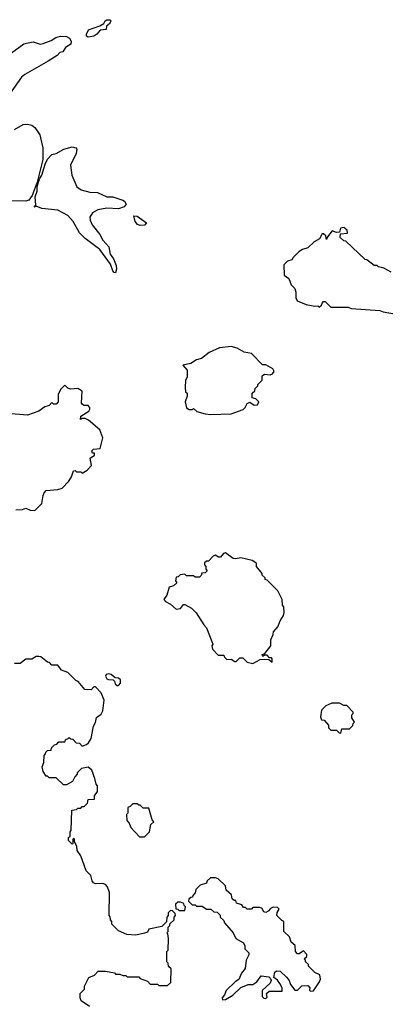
# Model space of a CAD drawing. Extents: x 2210602 to 2357277, y 510288 to 673808.
# Tile 452 of 464: x 2334552 to 2337082, y 655970 to 662793. Entities that reach past the tile are written whole.
import ezdxf

# ---------------------------------------------------------------- set-up
doc = ezdxf.new("R2010")
doc.units = 0

msp = doc.modelspace()

# ---------------------------------------------------------------- linework, layer by layer
at = {"layer": '0CON05XD'}
for points in [[(2335025, 662672.5), (2335015, 662680), (2335014.1, 662694.1), (2335027, 662723), (2335105, 662750), (2335133, 662767), (2335142.5, 662785), (2335155, 662793.3), (2335175, 662792.5), (2335182.5, 662785), (2335175, 662767.5), (2335151.7, 662748.3), (2335150, 662725), (2335108.3, 662721.7), (2335086.4, 662693.6), (2335065, 662680), (2335025, 662672.5)], [(2334443.9, 662526.1), (2334580, 662625), (2334598.3, 662631.7), (2334645, 662640), (2334693.9, 662623.9), (2334715, 662627.5), (2334770.3, 662649.7), (2334800.9, 662669.1), (2334835, 662679.2), (2334875, 662675.8), (2334896.4, 662666.4), (2334907.8, 662645), (2334906.4, 662623.6), (2334869.2, 662600.8), (2334849.3, 662570.7), (2334830, 662565), (2334810, 662545), (2334747.5, 662505), (2334585.9, 662414.1), (2334563.3, 662395), (2334452.4, 662237.6)], [(2334515, 662032.9), (2334575, 662066.7), (2334605, 662068.5), (2334635, 662062.2), (2334656.1, 662046.1), (2334690, 661995), (2334695.8, 661975), (2334711.2, 661905), (2334711.9, 661825), (2334672.3, 661667.7), (2334638, 661575), (2334615, 661543.8), (2334595, 661535.8), (2334489.1, 661539.1)], [(2335215, 661040), (2335205, 661041.2), (2335195, 661052), (2335178.9, 661098.9), (2335105, 661200), (2335005, 661276.9), (2334965, 661316.9), (2334921.1, 661395), (2334885, 661436.7), (2334815, 661473.3), (2334705, 661484), (2334665, 661500), (2334652.5, 661495), (2334663, 661507), (2334657.8, 661565), (2334671.4, 661605), (2334673.3, 661635), (2334689.2, 661690.8), (2334705.6, 661715), (2334727.6, 661792.4), (2334743.5, 661826.5), (2334775, 661860), (2334805, 661867.1), (2334857.5, 661895), (2334915, 661911.2), (2334940, 661905), (2334946.7, 661895), (2334943.3, 661865), (2334902, 661785), (2334913.3, 661715), (2334946.7, 661635), (2334976.4, 661613.6), (2335037, 661597), (2335090, 661595), (2335155, 661566.7), (2335195, 661566.2), (2335265, 661543.3), (2335277.5, 661535), (2335287.5, 661515), (2335273.6, 661496.4), (2335235, 661481.9), (2335155, 661487.5), (2335093.3, 661475), (2335056.2, 661455), (2335038, 661425), (2335038.6, 661405), (2335052.4, 661372.4), (2335106.7, 661305), (2335126.7, 661265), (2335169.1, 661219.1), (2335178.3, 661168.3), (2335201.2, 661135), (2335219.1, 661089.1), (2335221.4, 661065), (2335215, 661040)], [(2335385, 661366.7), (2335367.5, 661375), (2335350, 661395), (2335342.5, 661435), (2335365, 661432.5), (2335430, 661385), (2335415, 661370), (2335385, 661366.7)], [(2337123, 661043), (2337071.7, 661071.7), (2337035, 661080), (2337025, 661090), (2337005, 661090), (2336955, 661130), (2336941.7, 661131.7), (2336808.3, 661258.3), (2336795, 661260), (2336770, 661285), (2336771.7, 661308.3), (2336820, 661315), (2336817.5, 661335), (2336795, 661352.5), (2336771.7, 661348.3), (2336765, 661320), (2336745, 661317.5), (2336715, 661330), (2336681.7, 661288.3), (2336675, 661270), (2336670, 661295), (2336655, 661310), (2336645, 661310), (2336626.4, 661273.6), (2336590, 661255), (2336547, 661213), (2336508.3, 661201.7), (2336485, 661187.5), (2336443.6, 661146.4), (2336435, 661130), (2336405, 661120), (2336380, 661095), (2336383, 661023), (2336415, 661000), (2336430, 660955), (2336455, 660930), (2336462.5, 660905), (2336462.5, 660865), (2336472.5, 660845), (2336535, 660820), (2336595, 660807.5), (2336615, 660810), (2336625, 660800), (2336640, 660815), (2336645, 660830), (2336655, 660840), (2336665, 660840), (2336705, 660800), (2336825, 660800), (2336845, 660792.5), (2337045, 660777.5), (2337068.3, 660768.3), (2337185, 660747.5)], [(2335875, 660057.5), (2336015, 660062.5), (2336098.3, 660091.7), (2336113.3, 660105), (2336125, 660132.5), (2336145, 660142.5), (2336175, 660122.5), (2336196.7, 660125), (2336207.5, 660145), (2336187, 660167), (2336161.7, 660171.7), (2336160, 660205), (2336178.3, 660221.7), (2336181.7, 660238.3), (2336200, 660255), (2336200, 660265), (2336230, 660295), (2336230, 660325), (2336245, 660337.5), (2336285, 660333.3), (2336300.7, 660339.3), (2336312.5, 660355), (2336303, 660373), (2336255, 660402.5), (2336232.5, 660402.5), (2336155, 660480), (2336105, 660490), (2336057, 660517), (2336015, 660527.5), (2335935, 660520), (2335863, 660487), (2335810, 660445), (2335775, 660436.7), (2335735, 660410), (2335681.7, 660398.3), (2335710, 660365), (2335710, 660315), (2335700, 660295), (2335697.5, 660245), (2335700, 660215), (2335710, 660205), (2335710, 660185), (2335697.5, 660145), (2335705, 660102.5), (2335725, 660092.5), (2335747.5, 660092.5), (2335755, 660100), (2335778.3, 660078.3), (2335835, 660062.5), (2335875, 660057.5)], [(2334525, 659397.5), (2334571.7, 659398.3), (2334595, 659407.5), (2334625, 659393.3), (2334657, 659393), (2334705, 659440), (2334713, 659497), (2334720, 659515), (2334735, 659530), (2334815, 659537.5), (2334845, 659547.5), (2334892.5, 659595), (2334910, 659625), (2334923.3, 659666.7), (2334935, 659670), (2334945, 659660), (2334975, 659660), (2334985, 659650), (2335018.3, 659671.7), (2335047.5, 659705), (2335040, 659755), (2335070, 659775), (2335068.3, 659788.3), (2335055, 659790), (2335050, 659805), (2335063, 659817), (2335108.3, 659821.7), (2335127.5, 659895), (2335105, 659950), (2335028.3, 660018.3), (2335005, 660030), (2334985, 660030), (2334971.7, 660021.7), (2334973.6, 660046.4), (2335029.3, 660080.7), (2335037.5, 660095), (2335037, 660107), (2335025, 660120), (2334995, 660120), (2334985, 660130), (2334980, 660135), (2334985, 660220), (2334955, 660237.5), (2334903, 660233), (2334885, 660240), (2334865, 660260), (2334835, 660230), (2334817.5, 660195), (2334817.5, 660145), (2334805, 660130), (2334785, 660130), (2334775, 660140), (2334755, 660120), (2334725, 660110), (2334685, 660080), (2334605, 660052.5), (2334463.6, 660063.6)], [(2336165, 658332.5), (2336215, 658360), (2336245, 658362.5), (2336275, 658360), (2336298.3, 658341.7), (2336300, 658365), (2336295, 658370), (2336281.7, 658371.7), (2336265, 658390), (2336245, 658390), (2336235, 658380), (2336230, 658395), (2336248.3, 658401.7), (2336290, 658455), (2336290, 658495), (2336307, 658533), (2336308.3, 658551.7), (2336337.5, 658585), (2336353.3, 658626.7), (2336377.5, 658665), (2336382.5, 658685), (2336380, 658725), (2336370, 658735), (2336367.5, 658775), (2336337.5, 658835), (2336265, 658910), (2336250, 658915), (2336250, 658925), (2336230, 658945), (2336230, 658955), (2336190, 659005), (2336190, 659025), (2336180, 659035), (2336160, 659045), (2336083, 659063), (2336045, 659056.2), (2336029.5, 659059.5), (2335975, 659098.8), (2335962.5, 659095), (2335941.7, 659068.3), (2335928.3, 659068.3), (2335905, 659082.5), (2335890, 659075), (2335858.3, 659041.7), (2335845, 659040), (2335831.7, 659028.3), (2335830, 659015), (2335840, 659005), (2335840, 658985), (2335850, 658975), (2335835, 658960), (2335811.7, 658958.3), (2335808.3, 658941.7), (2335795, 658930), (2335765, 658930), (2335755, 658940), (2335705, 658940), (2335695, 658950), (2335663, 658947), (2335648.3, 658931.7), (2335635, 658930), (2335630, 658905), (2335638.3, 658891.7), (2335615, 658870), (2335585, 658860), (2335570, 658805), (2335550, 658775), (2335560.7, 658760.7), (2335595, 658742.5), (2335635, 658707.5), (2335665, 658712.5), (2335685, 658740), (2335695, 658740), (2335740, 658715), (2335773, 658683), (2335825, 658600), (2335845, 658580), (2335882.5, 658485), (2335887.5, 658465), (2335882.5, 658455), (2335885, 658430), (2335925, 658390), (2335965, 658390), (2335970, 658375), (2335985, 658360), (2336015, 658362.5), (2336040, 658345), (2336050, 658345), (2336075, 658370), (2336095, 658370), (2336125, 658340), (2336165, 658332.5)], [(2335035.7, 655955.7), (2334977.5, 655995), (2334970, 656015), (2334970, 656045), (2335000, 656075), (2335000, 656095), (2335030, 656155), (2335068.3, 656171.7), (2335095, 656200), (2335145, 656200), (2335207, 656187), (2335215, 656180), (2335245, 656180), (2335265, 656170), (2335285, 656170), (2335295, 656160), (2335375, 656160), (2335385, 656150), (2335435, 656130), (2335455, 656110), (2335505, 656110), (2335515, 656100), (2335575, 656100), (2335598.3, 656121.7), (2335600, 656215), (2335581.7, 656231.7), (2335580, 656255), (2335570, 656265), (2335570, 656335), (2335580, 656345), (2335582.5, 656425), (2335577.5, 656457.5), (2335570, 656465), (2335580, 656475), (2335580, 656505), (2335590, 656515), (2335591.7, 656528.3), (2335620, 656555), (2335620, 656575), (2335630, 656585), (2335628.3, 656598.3), (2335608.3, 656618.3), (2335595, 656620), (2335580, 656605), (2335580, 656585), (2335570, 656575), (2335568.3, 656541.7), (2335535, 656510), (2335445, 656490), (2335435, 656470), (2335415, 656462.5), (2335355, 656450), (2335293, 656453), (2335235, 656480), (2335190, 656525), (2335190, 656545), (2335180, 656555), (2335177, 656577), (2335170, 656585), (2335172.5, 656745), (2335160, 656785), (2335145, 656800), (2335127, 656807), (2335075, 656806), (2335062.1, 656812.1), (2335052, 656825), (2335043.3, 656863.3), (2335012.5, 656895), (2334975, 657000), (2334950, 657035), (2334947, 657067), (2334930, 657095), (2334930, 657115), (2334925, 657120), (2334920, 657115), (2334920, 657085), (2334915, 657080), (2334890, 657105), (2334890, 657125), (2334900, 657135), (2334900, 657165), (2334907.5, 657175), (2334912.5, 657315), (2334945, 657320), (2334955, 657330), (2334975, 657330), (2334985, 657340), (2334998.3, 657341.7), (2335020, 657365), (2335025, 657390), (2335068.3, 657391.7), (2335070, 657415), (2335090, 657445), (2335090, 657485), (2335080, 657495), (2335072.5, 657535), (2335051.7, 657591.7), (2335025, 657612.5), (2334980, 657605), (2334950, 657575), (2334950, 657565), (2334933, 657547), (2334916.4, 657513.6), (2334875, 657490), (2334855, 657490), (2334805, 657540), (2334755, 657540), (2334745, 657550), (2334735, 657550), (2334713, 657583), (2334707.5, 657615), (2334717.5, 657645), (2334720, 657695), (2334730, 657705), (2334731.7, 657718.3), (2334745, 657730), (2334768.3, 657731.7), (2334771.7, 657748.3), (2334791.7, 657768.3), (2334808.3, 657771.7), (2334821.7, 657788.3), (2334865, 657790), (2334871.7, 657808.3), (2334885, 657810), (2334895, 657820), (2334905, 657810), (2334918.3, 657808.3), (2334941.7, 657781.7), (2334965, 657780), (2334985, 657760), (2335015, 657770), (2335028.3, 657781.7), (2335047, 657813), (2335063, 657897), (2335077, 657923), (2335083, 657957), (2335115, 657980), (2335127, 658003), (2335137, 658077), (2335115, 658127.5), (2335075, 658170), (2335065, 658170), (2335045, 658150), (2335001.7, 658151.7), (2334956.4, 658206.4), (2334940, 658215), (2334885, 658270), (2334840, 658285), (2334815, 658320), (2334775, 658320), (2334758.3, 658338.3), (2334745, 658340), (2334697, 658377), (2334685, 658380), (2334665, 658380), (2334635, 658362.5), (2334595, 658362.5), (2334555, 658332.5), (2334515, 658332.5)], [(2335235, 658180), (2335250, 658195), (2335248.3, 658218.3), (2335235, 658230), (2335211.7, 658231.7), (2335185, 658256.7), (2335165, 658260), (2335150, 658255), (2335146.2, 658245), (2335155, 658226.2), (2335165, 658220), (2335197.5, 658217.5), (2335208.3, 658208.3), (2335211.7, 658191.7), (2335225, 658180), (2335235, 658180)], [(2336775, 657850), (2336781.7, 657878.3), (2336835, 657880), (2336858.3, 657901.7), (2336860, 657915), (2336870, 657925), (2336850, 657955), (2336850, 657975), (2336860, 657985), (2336860, 657995), (2336815, 658040), (2336795, 658040), (2336765, 658057.5), (2336713, 658057), (2336671.7, 658038.3), (2336641.7, 658008.3), (2336633, 657963), (2336641.7, 657941.7), (2336658.3, 657938.3), (2336690, 657905), (2336690, 657885), (2336705, 657870), (2336745, 657870), (2336761.7, 657851.7), (2336775, 657850)], [(2335415, 657130), (2335450, 657165), (2335460, 657215), (2335480, 657235), (2335468.3, 657248.3), (2335445, 657330), (2335405, 657330), (2335385, 657350), (2335375, 657350), (2335365, 657360), (2335335, 657360), (2335315, 657340), (2335300, 657335), (2335300, 657295), (2335290, 657285), (2335293, 657243), (2335310, 657225), (2335320, 657195), (2335381.7, 657131.7), (2335415, 657130)], [(2335955, 656000), (2335975, 656002.5), (2336026.4, 656033.6), (2336083, 656087), (2336133.3, 656106.7), (2336165, 656106.7), (2336192.5, 656125), (2336223.3, 656166.7), (2336275, 656160), (2336288.3, 656148.3), (2336292.5, 656135), (2336285, 656117.5), (2336230, 656065), (2336230, 656025), (2336241.7, 656011.7), (2336255, 656010), (2336265, 656020), (2336260, 656045), (2336278.3, 656061.7), (2336368.3, 656061.7), (2336367.5, 656085), (2336352.5, 656115), (2336335, 656137.5), (2336310, 656155), (2336318.3, 656191.7), (2336328.3, 656201.7), (2336355, 656200), (2336398.6, 656158.6), (2336416.2, 656135), (2336425, 656107.5), (2336455, 656067.5), (2336475, 656067.5), (2336505, 656097.5), (2336545, 656100), (2336560, 656085), (2336558.3, 656068.3), (2336565, 656060), (2336585, 656063.8), (2336627.5, 656125), (2336632.5, 656145), (2336630, 656175), (2336595, 656190), (2336550, 656235), (2336550, 656245), (2336530, 656265), (2336530, 656275), (2336520, 656285), (2336538.3, 656301.7), (2336540, 656315), (2336515, 656340), (2336485, 656320), (2336475, 656320), (2336460, 656335), (2336458.3, 656378.3), (2336431.7, 656401.7), (2336418.3, 656438.3), (2336380, 656475), (2336380, 656545), (2336365, 656550), (2336332.5, 656585), (2336333, 656607), (2336348.3, 656628.3), (2336335, 656640), (2336305, 656642.5), (2336287.5, 656635), (2336272.5, 656615), (2336255, 656606.7), (2336240.7, 656610.7), (2336226.4, 656636.4), (2336211.7, 656641.7), (2336165, 656640), (2336155, 656630), (2336125, 656630), (2336115, 656640), (2336101.7, 656641.7), (2336088.3, 656658.3), (2336051.7, 656671.7), (2336048.3, 656688.3), (2336035, 656690), (2336021.7, 656701.7), (2336018.3, 656728.3), (2335981.7, 656761.7), (2335975, 656790), (2335925, 656840), (2335907, 656847), (2335873, 656847), (2335850, 656825), (2335845, 656810), (2335800, 656795), (2335770, 656765), (2335767, 656743), (2335750, 656725), (2335748.3, 656711.7), (2335735, 656710), (2335721.7, 656698.3), (2335720, 656685), (2335745, 656660), (2335765, 656660), (2335775, 656650), (2335815, 656650), (2335845, 656630), (2335875, 656630), (2335895, 656610), (2335918.3, 656608.3), (2335938.3, 656588.3), (2335940, 656575), (2335965, 656550), (2335970, 656535), (2336030, 656465), (2336047, 656427), (2336100, 656395), (2336110, 656375), (2336110, 656355), (2336137, 656327), (2336137, 656313), (2336120, 656275), (2336111.7, 656218.3), (2336087.5, 656185), (2336068.3, 656141.7), (2336043.6, 656126.4), (2335980, 656065), (2335970, 656035), (2335952.5, 656015), (2335955, 656000)], [(2335695, 656620), (2335700, 656645), (2335690, 656655), (2335688.3, 656668.3), (2335665, 656677.5), (2335645, 656677.5), (2335630, 656665), (2335631.7, 656631.7), (2335645, 656630), (2335655, 656620), (2335695, 656620)]]:
    msp.add_lwpolyline(points, dxfattribs=at)

doc.saveas('drawing.dxf')
